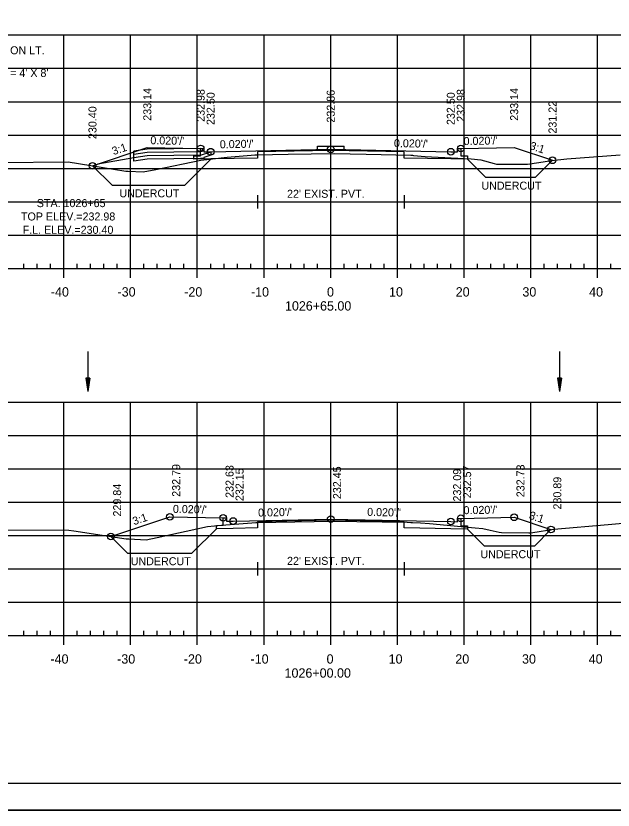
# Model space of a CAD drawing. Extents: x 1386544 to 1388153, y 379785 to 390999.
# Drawn here: x 1387318.8 to 1387408.4, y 383590.1 to 383709.1 of the extents above; entities that cross this region are included whole.
import ezdxf

# ---------------------------------------------------------------- set-up
doc = ezdxf.new("R2010")
doc.units = 0
for name, color, linetype in [('R_Alt Surface', 7, 'Continuous'), ('R_Axis', 7, 'Continuous'), ('R_Axis Annot', 7, 'Continuous'), ('R_Border', 7, 'Continuous'), ('R_Dimension', 7, 'Continuous'), ('R_Exist Surface', 7, 'Continuous'), ('R_Fin Surface', 7, 'Continuous'), ('R_Fin Surface Annot', 7, 'Continuous'), ('R_Grid', 7, 'Continuous'), ('R_No Plot', 7, 'Continuous'), ('R_Proposed Road', 7, 'Continuous'), ('R_Water', 7, 'Continuous'), ('R_Water Annot', 7, 'Continuous'), ('R_Xsect Elev', 7, 'Continuous'), ('R_Xsect Slope', 7, 'Continuous')]:
    doc.layers.add(name, color=color, linetype=linetype)

msp = doc.modelspace()

# ---------------------------------------------------------------- linework, layer by layer
at = {"layer": 'R_Alt Surface'}
for points in [[(1387385.54, 383689.23), (1387385.54, 383688.14), (1387386.54, 383688.12), (1387386.54, 383687.62), (1387384.04, 383687.67), (1387377.04, 383687.8), (1387377.04, 383688.72), (1387366.04, 383688.94), (1387355.04, 383688.72), (1387355.04, 383687.8), (1387348.04, 383687.67), (1387345.54, 383687.62), (1387345.54, 383688.12), (1387346.54, 383688.14), (1387346.54, 383689.23)], [(1387355.04, 383682.25), (1387355.04, 383680.25)], [(1387355.04, 383681.25), (1387377.04, 383681.25)], [(1387377.04, 383682.25), (1387377.04, 383680.25)], [(1387385.54, 383633.82), (1387385.54, 383632.72), (1387386.54, 383632.7), (1387386.54, 383632.2), (1387384.04, 383632.25), (1387377.04, 383632.39), (1387377.04, 383633.31), (1387366.04, 383633.53), (1387355.04, 383633.31), (1387355.04, 383632.39), (1387351.42, 383632.32), (1387348.92, 383632.27), (1387348.92, 383632.77), (1387349.92, 383632.79), (1387349.92, 383633.89)], [(1387355.04, 383627.25), (1387355.04, 383625.25)], [(1387377.04, 383627.25), (1387377.04, 383625.25)], [(1387355.04, 383626.25), (1387377.04, 383626.25)]]:
    msp.add_lwpolyline(points, dxfattribs=at)
at = {"layer": 'R_Axis'}
for p, q in [((1387320.04, 383671.25), (1387320.04, 383671.95)), ((1387322.04, 383671.25), (1387322.04, 383671.95)), ((1387324.04, 383671.25), (1387324.04, 383671.95)), ((1387328.04, 383671.25), (1387328.04, 383671.95)), ((1387330.04, 383671.25), (1387330.04, 383671.95)), ((1387332.04, 383671.25), (1387332.04, 383671.95)), ((1387334.04, 383671.25), (1387334.04, 383671.95)), ((1387338.04, 383671.25), (1387338.04, 383671.95)), ((1387340.04, 383671.25), (1387340.04, 383671.95)), ((1387342.04, 383671.25), (1387342.04, 383671.95)), ((1387344.04, 383671.25), (1387344.04, 383671.95)), ((1387348.04, 383671.25), (1387348.04, 383671.95)), ((1387350.04, 383671.25), (1387350.04, 383671.95)), ((1387352.04, 383671.25), (1387352.04, 383671.95)), ((1387354.04, 383671.25), (1387354.04, 383671.95)), ((1387358.04, 383671.25), (1387358.04, 383671.95)), ((1387360.04, 383671.25), (1387360.04, 383671.95)), ((1387362.04, 383671.25), (1387362.04, 383671.95)), ((1387364.04, 383671.25), (1387364.04, 383671.95)), ((1387368.04, 383671.25), (1387368.04, 383671.95)), ((1387370.04, 383671.25), (1387370.04, 383671.95)), ((1387372.04, 383671.25), (1387372.04, 383671.95)), ((1387374.04, 383671.25), (1387374.04, 383671.95)), ((1387378.04, 383671.25), (1387378.04, 383671.95)), ((1387380.04, 383671.25), (1387380.04, 383671.95)), ((1387382.04, 383671.25), (1387382.04, 383671.95)), ((1387384.04, 383671.25), (1387384.04, 383671.95)), ((1387388.04, 383671.25), (1387388.04, 383671.95)), ((1387390.04, 383671.25), (1387390.04, 383671.95)), ((1387392.04, 383671.25), (1387392.04, 383671.95)), ((1387394.04, 383671.25), (1387394.04, 383671.95)), ((1387398.04, 383671.25), (1387398.04, 383671.95)), ((1387400.04, 383671.25), (1387400.04, 383671.95)), ((1387402.04, 383671.25), (1387402.04, 383671.95)), ((1387404.04, 383671.25), (1387404.04, 383671.95)), ((1387408.04, 383671.25), (1387408.04, 383671.95)), ((1387221.04, 383671.25), (1387511.04, 383671.25)), ((1387326.04, 383669.85), (1387326.04, 383671.25)), ((1387336.04, 383669.85), (1387336.04, 383671.25)), ((1387346.04, 383669.85), (1387346.04, 383671.25)), ((1387356.04, 383669.85), (1387356.04, 383671.25)), ((1387366.04, 383669.85), (1387366.04, 383671.25)), ((1387376.04, 383669.85), (1387376.04, 383671.25)), ((1387386.04, 383669.85), (1387386.04, 383671.25)), ((1387396.04, 383669.85), (1387396.04, 383671.25)), ((1387406.04, 383669.85), (1387406.04, 383671.25)), ((1387320.04, 383616.25), (1387320.04, 383616.95)), ((1387322.04, 383616.25), (1387322.04, 383616.95)), ((1387324.04, 383616.25), (1387324.04, 383616.95)), ((1387328.04, 383616.25), (1387328.04, 383616.95)), ((1387330.04, 383616.25), (1387330.04, 383616.95)), ((1387332.04, 383616.25), (1387332.04, 383616.95)), ((1387334.04, 383616.25), (1387334.04, 383616.95)), ((1387338.04, 383616.25), (1387338.04, 383616.95)), ((1387340.04, 383616.25), (1387340.04, 383616.95)), ((1387342.04, 383616.25), (1387342.04, 383616.95)), ((1387344.04, 383616.25), (1387344.04, 383616.95)), ((1387348.04, 383616.25), (1387348.04, 383616.95)), ((1387350.04, 383616.25), (1387350.04, 383616.95)), ((1387352.04, 383616.25), (1387352.04, 383616.95)), ((1387354.04, 383616.25), (1387354.04, 383616.95)), ((1387358.04, 383616.25), (1387358.04, 383616.95)), ((1387360.04, 383616.25), (1387360.04, 383616.95)), ((1387362.04, 383616.25), (1387362.04, 383616.95)), ((1387364.04, 383616.25), (1387364.04, 383616.95)), ((1387368.04, 383616.25), (1387368.04, 383616.95)), ((1387370.04, 383616.25), (1387370.04, 383616.95)), ((1387372.04, 383616.25), (1387372.04, 383616.95)), ((1387374.04, 383616.25), (1387374.04, 383616.95)), ((1387378.04, 383616.25), (1387378.04, 383616.95)), ((1387380.04, 383616.25), (1387380.04, 383616.95)), ((1387382.04, 383616.25), (1387382.04, 383616.95)), ((1387384.04, 383616.25), (1387384.04, 383616.95)), ((1387388.04, 383616.25), (1387388.04, 383616.95)), ((1387390.04, 383616.25), (1387390.04, 383616.95)), ((1387392.04, 383616.25), (1387392.04, 383616.95)), ((1387394.04, 383616.25), (1387394.04, 383616.95)), ((1387398.04, 383616.25), (1387398.04, 383616.95)), ((1387400.04, 383616.25), (1387400.04, 383616.95)), ((1387402.04, 383616.25), (1387402.04, 383616.95)), ((1387404.04, 383616.25), (1387404.04, 383616.95)), ((1387408.04, 383616.25), (1387408.04, 383616.95)), ((1387221.04, 383616.25), (1387511.04, 383616.25)), ((1387326.04, 383614.85), (1387326.04, 383616.25)), ((1387336.04, 383614.85), (1387336.04, 383616.25)), ((1387346.04, 383614.85), (1387346.04, 383616.25)), ((1387356.04, 383614.85), (1387356.04, 383616.25)), ((1387366.04, 383614.85), (1387366.04, 383616.25)), ((1387376.04, 383614.85), (1387376.04, 383616.25)), ((1387386.04, 383614.85), (1387386.04, 383616.25)), ((1387396.04, 383614.85), (1387396.04, 383616.25)), ((1387406.04, 383614.85), (1387406.04, 383616.25))]:
    msp.add_line(p, q, dxfattribs=at)
at = {"layer": 'R_Border'}
msp.add_line((1387524.22, 383594.08), (1387208.04, 383594.08), dxfattribs=at)
at = {"layer": 'R_Dimension'}
for p, q in [((1387348.1, 383687.67), (1387344.15, 383683.72)), ((1387386.54, 383687.62), (1387389.29, 383684.87)), ((1387399.29, 383687.47), (1387396.68, 383684.87)), ((1387330.32, 383686.65), (1387333.25, 383683.72)), ((1387333.07, 383631.09), (1387335.57, 383628.59)), ((1387348.92, 383632.27), (1387345.24, 383628.59)), ((1387386.54, 383632.2), (1387389.09, 383629.65)), ((1387399.06, 383632.14), (1387396.57, 383629.65))]:
    msp.add_line(p, q, dxfattribs=at)
for points in [[(1387396.68, 383684.87), (1387389.29, 383684.87)], [(1387333.25, 383683.72), (1387344.15, 383683.72)], [(1387396.57, 383629.65), (1387389.09, 383629.65)], [(1387335.57, 383628.59), (1387345.24, 383628.59)]]:
    msp.add_lwpolyline(points, dxfattribs=at)
at = {"layer": 'R_Exist Surface'}
for points in [[(1387316.18, 383687.14), (1387326.69, 383687.22), (1387333.46, 383686.16), (1387335.32, 383685.84), (1387335.68, 383685.82), (1387337.92, 383685.72), (1387339.81, 383686.11), (1387346.58, 383687.51), (1387350.5, 383687.92), (1387354.12, 383688.25), (1387354.65, 383688.29), (1387354.97, 383688.31), (1387359.68, 383688.38), (1387366.58, 383688.49), (1387371.35, 383688.4), (1387378.06, 383688.24), (1387378.3, 383688.23), (1387378.46, 383688.21), (1387380.22, 383688.04), (1387381.14, 383687.98), (1387387.07, 383687.7), (1387388.54, 383687.55), (1387390.53, 383686.97), (1387390.87, 383686.9), (1387394.91, 383686.87), (1387395.55, 383686.87), (1387397.25, 383687.16), (1387399.13, 383687.46), (1387401.42, 383687.68), (1387409.45, 383688.31)], [(1387315.98, 383632.08), (1387326.78, 383632.04), (1387327.55, 383631.93), (1387335.35, 383630.75), (1387335.78, 383630.73), (1387338.37, 383630.59), (1387340.04, 383630.95), (1387347.57, 383632.61), (1387349.68, 383632.8), (1387354.21, 383633.17), (1387354.8, 383633.21), (1387354.99, 383633.22), (1387357.82, 383633.27), (1387366.42, 383633.41), (1387369.95, 383633.36), (1387377.49, 383633.23), (1387378.03, 383633.22), (1387378.31, 383633.21), (1387379.48, 383633.14), (1387380.85, 383633.06), (1387387.67, 383632.41), (1387388.85, 383632.29), (1387389.96, 383632.06), (1387391.31, 383631.76), (1387391.66, 383631.69), (1387395.75, 383631.65), (1387395.99, 383631.65), (1387396.34, 383631.71), (1387399.5, 383632.21), (1387407.65, 383632.91), (1387411.46, 383633.25)]]:
    msp.add_lwpolyline(points, dxfattribs=at)
at = {"layer": 'R_Fin Surface'}
for points in [[(1387330.32, 383686.65), (1387338.54, 383689.39), (1387346.54, 383689.23), (1387347.04, 383689.23), (1387347.04, 383688.73), (1387348.04, 383688.75), (1387366.04, 383689.11), (1387384.04, 383688.75), (1387385.04, 383688.73), (1387385.04, 383689.23), (1387385.54, 383689.23), (1387393.54, 383689.39), (1387399.29, 383687.47)], [(1387333.07, 383631.09), (1387341.92, 383634.05), (1387349.92, 383633.89), (1387350.42, 383633.89), (1387350.42, 383633.39), (1387351.42, 383633.41), (1387366.04, 383633.7), (1387384.04, 383633.34), (1387385.04, 383633.32), (1387385.04, 383633.82), (1387385.54, 383633.82), (1387393.54, 383633.98), (1387399.06, 383632.14)]]:
    msp.add_lwpolyline(points, dxfattribs=at)
at = {"layer": 'R_Grid'}
for p, q in [((1387221.04, 383706.25), (1387511.04, 383706.25)), ((1387221.04, 383706.25), (1387511.04, 383706.25)), ((1387326.04, 383671.25), (1387326.04, 383706.25)), ((1387326.04, 383671.25), (1387326.04, 383706.25)), ((1387336.04, 383671.25), (1387336.04, 383706.25)), ((1387336.04, 383671.25), (1387336.04, 383706.25)), ((1387346.04, 383671.25), (1387346.04, 383706.25)), ((1387346.04, 383671.25), (1387346.04, 383706.25)), ((1387356.04, 383671.25), (1387356.04, 383706.25)), ((1387356.04, 383671.25), (1387356.04, 383706.25)), ((1387366.04, 383671.25), (1387366.04, 383706.25)), ((1387366.04, 383671.25), (1387366.04, 383706.25)), ((1387376.04, 383671.25), (1387376.04, 383706.25)), ((1387376.04, 383671.25), (1387376.04, 383706.25)), ((1387386.04, 383671.25), (1387386.04, 383706.25)), ((1387386.04, 383671.25), (1387386.04, 383706.25)), ((1387396.04, 383671.25), (1387396.04, 383706.25)), ((1387396.04, 383671.25), (1387396.04, 383706.25)), ((1387406.04, 383671.25), (1387406.04, 383706.25)), ((1387406.04, 383671.25), (1387406.04, 383706.25)), ((1387221.04, 383701.25), (1387511.04, 383701.25)), ((1387221.04, 383701.25), (1387511.04, 383701.25)), ((1387221.04, 383696.25), (1387511.04, 383696.25)), ((1387221.04, 383696.25), (1387511.04, 383696.25)), ((1387221.04, 383691.25), (1387511.04, 383691.25)), ((1387221.04, 383691.25), (1387511.04, 383691.25)), ((1387221.04, 383686.25), (1387511.04, 383686.25)), ((1387221.04, 383686.25), (1387511.04, 383686.25)), ((1387221.04, 383681.25), (1387511.04, 383681.25)), ((1387221.04, 383681.25), (1387511.04, 383681.25)), ((1387221.04, 383676.25), (1387511.04, 383676.25)), ((1387221.04, 383676.25), (1387511.04, 383676.25)), ((1387221.04, 383671.25), (1387511.04, 383671.25)), ((1387221.04, 383671.25), (1387511.04, 383671.25)), ((1387221.04, 383651.25), (1387511.04, 383651.25)), ((1387326.04, 383616.25), (1387326.04, 383651.25)), ((1387326.04, 383616.25), (1387326.04, 383651.25)), ((1387336.04, 383616.25), (1387336.04, 383651.25)), ((1387336.04, 383616.25), (1387336.04, 383651.25)), ((1387346.04, 383616.25), (1387346.04, 383651.25)), ((1387346.04, 383616.25), (1387346.04, 383651.25)), ((1387356.04, 383616.25), (1387356.04, 383651.25)), ((1387356.04, 383616.25), (1387356.04, 383651.25)), ((1387366.04, 383616.25), (1387366.04, 383651.25)), ((1387366.04, 383616.25), (1387366.04, 383651.25)), ((1387376.04, 383616.25), (1387376.04, 383651.25)), ((1387376.04, 383616.25), (1387376.04, 383651.25)), ((1387386.04, 383616.25), (1387386.04, 383651.25)), ((1387386.04, 383616.25), (1387386.04, 383651.25)), ((1387396.04, 383616.25), (1387396.04, 383651.25)), ((1387396.04, 383616.25), (1387396.04, 383651.25)), ((1387406.04, 383616.25), (1387406.04, 383651.25)), ((1387406.04, 383616.25), (1387406.04, 383651.25)), ((1387221.04, 383646.25), (1387511.04, 383646.25)), ((1387221.04, 383646.25), (1387511.04, 383646.25)), ((1387221.04, 383641.25), (1387511.04, 383641.25)), ((1387221.04, 383641.25), (1387511.04, 383641.25)), ((1387221.04, 383636.25), (1387511.04, 383636.25)), ((1387221.04, 383636.25), (1387511.04, 383636.25)), ((1387221.04, 383631.25), (1387511.04, 383631.25)), ((1387221.04, 383631.25), (1387511.04, 383631.25)), ((1387221.04, 383626.25), (1387511.04, 383626.25)), ((1387221.04, 383626.25), (1387511.04, 383626.25)), ((1387221.04, 383621.25), (1387511.04, 383621.25)), ((1387221.04, 383621.25), (1387511.04, 383621.25)), ((1387221.04, 383616.25), (1387511.04, 383616.25)), ((1387221.04, 383616.25), (1387511.04, 383616.25))]:
    msp.add_line(p, q, dxfattribs=at)
at = {"layer": 'R_No Plot'}
msp.add_line((1387195.64, 383590.11), (1387528.97, 383590.11), dxfattribs=at)
for points in [[(1387195.63, 383803.44), (1387528.97, 383803.44), (1387528.97, 383590.1), (1387195.63, 383590.1)], [(1387441.96, 383799.54), (1387461.58, 383799.54), (1387461.58, 383789.66), (1387477.69, 383789.66), (1387500.89, 383789.66), (1387500.89, 383765.33), (1387524.22, 383765.33), (1387524.22, 383594.08), (1387208.04, 383594.08), (1387208.04, 383799.54)]]:
    msp.add_lwpolyline(points, close=True, dxfattribs=at)
for centre in [(1387346.54, 383689.23), (1387366.04, 383689.11), (1387385.54, 383689.23), (1387348.04, 383688.75), (1387384.04, 383688.75), (1387330.32, 383686.65), (1387399.29, 383687.47), (1387341.92, 383634.05), (1387349.92, 383633.89), (1387351.42, 383633.41), (1387366.04, 383633.7), (1387384.04, 383633.34), (1387385.54, 383633.82), (1387393.54, 383633.98), (1387399.06, 383632.14), (1387333.07, 383631.09)]:
    msp.add_circle(centre, 0.5, dxfattribs=at)
at = {"layer": 'R_Proposed Road'}
for p, q in [((1387364.04, 383689.07), (1387364.04, 383689.57)), ((1387364.04, 383689.57), (1387368.04, 383689.57)), ((1387368.04, 383689.07), (1387368.04, 383689.57))]:
    msp.add_line(p, q, dxfattribs=at)
at = {"layer": 'R_Water'}
for p, q in [((1387338.54, 383689.15), (1387336.54, 383688.82)), ((1387336.54, 383687.32), (1387336.54, 383688.82)), ((1387338.54, 383688.65), (1387336.54, 383688.32)), ((1387346.54, 383689.23), (1387338.54, 383689.15)), ((1387346.54, 383688.73), (1387338.54, 383688.65)), ((1387346.54, 383688.23), (1387338.54, 383688.15)), ((1387336.54, 383687.82), (1387331.1, 383686.91)), ((1387338.54, 383688.15), (1387336.54, 383687.82)), ((1387338.54, 383687.65), (1387336.54, 383687.32)), ((1387346.54, 383687.73), (1387338.54, 383687.65)), ((1387329.62, 383658.82), (1387329.62, 383652.82)), ((1387400.35, 383658.82), (1387400.35, 383652.82)), ((1387329.32, 383654.82), (1387329.62, 383652.82)), ((1387329.92, 383654.82), (1387329.32, 383654.82)), ((1387329.32, 383654.82), (1387329.62, 383652.82)), ((1387329.92, 383654.82), (1387329.32, 383654.82)), ((1387329.37, 383654.82), (1387329.62, 383653.16)), ((1387329.37, 383654.82), (1387329.62, 383653.16)), ((1387329.42, 383654.82), (1387329.62, 383653.5)), ((1387329.42, 383654.82), (1387329.62, 383653.5)), ((1387329.47, 383654.82), (1387329.62, 383653.84)), ((1387329.47, 383654.82), (1387329.62, 383653.84)), ((1387329.52, 383654.82), (1387329.62, 383654.17)), ((1387329.52, 383654.82), (1387329.62, 383654.17)), ((1387329.57, 383654.82), (1387329.62, 383654.51)), ((1387329.57, 383654.82), (1387329.62, 383654.51)), ((1387329.92, 383654.82), (1387329.62, 383652.82)), ((1387329.72, 383654.82), (1387329.62, 383654.17)), ((1387329.82, 383654.82), (1387329.62, 383653.5)), ((1387329.87, 383654.82), (1387329.62, 383653.16)), ((1387329.77, 383654.82), (1387329.62, 383653.84)), ((1387329.67, 383654.82), (1387329.62, 383654.51)), ((1387329.92, 383654.82), (1387329.62, 383652.82)), ((1387329.72, 383654.82), (1387329.62, 383654.17)), ((1387329.82, 383654.82), (1387329.62, 383653.5)), ((1387329.87, 383654.82), (1387329.62, 383653.16)), ((1387329.77, 383654.82), (1387329.62, 383653.84)), ((1387329.67, 383654.82), (1387329.62, 383654.51)), ((1387400.05, 383654.82), (1387400.35, 383652.82)), ((1387400.65, 383654.82), (1387400.05, 383654.82)), ((1387400.05, 383654.82), (1387400.35, 383652.82)), ((1387400.65, 383654.82), (1387400.05, 383654.82)), ((1387400.1, 383654.82), (1387400.35, 383653.16)), ((1387400.1, 383654.82), (1387400.35, 383653.16)), ((1387400.15, 383654.82), (1387400.35, 383653.5)), ((1387400.15, 383654.82), (1387400.35, 383653.5)), ((1387400.2, 383654.82), (1387400.35, 383653.84)), ((1387400.2, 383654.82), (1387400.35, 383653.84)), ((1387400.25, 383654.82), (1387400.35, 383654.17)), ((1387400.25, 383654.82), (1387400.35, 383654.17)), ((1387400.3, 383654.82), (1387400.35, 383654.51)), ((1387400.3, 383654.82), (1387400.35, 383654.51)), ((1387400.65, 383654.82), (1387400.35, 383652.82)), ((1387400.45, 383654.82), (1387400.35, 383654.17)), ((1387400.55, 383654.82), (1387400.35, 383653.5)), ((1387400.6, 383654.82), (1387400.35, 383653.16)), ((1387400.5, 383654.82), (1387400.35, 383653.84)), ((1387400.4, 383654.82), (1387400.35, 383654.51)), ((1387400.65, 383654.82), (1387400.35, 383652.82)), ((1387400.45, 383654.82), (1387400.35, 383654.17)), ((1387400.55, 383654.82), (1387400.35, 383653.5)), ((1387400.6, 383654.82), (1387400.35, 383653.16)), ((1387400.5, 383654.82), (1387400.35, 383653.84)), ((1387400.4, 383654.82), (1387400.35, 383654.51))]:
    msp.add_line(p, q, dxfattribs=at)
for points in [[(1387346.54, 383689.23), (1387346.79, 383689.23), (1387346.87, 383689.07), (1387346.54, 383688.73)], [(1387346.54, 383688.23), (1387348.04, 383688.75), (1387348.04, 383688.22), (1387347.04, 383687.88), (1387347.04, 383687.73), (1387346.54, 383687.73)]]:
    msp.add_lwpolyline(points, dxfattribs=at)

# ---------------------------------------------------------------- texts
at = {"layer": 'R_Axis Annot'}
for s, p in [('-40', (1387324.08, 383667.05)), ('-30', (1387334.08, 383667.05)), ('-20', (1387344.08, 383667.05)), ('-10', (1387354.08, 383667.05)), ('0', (1387365.48, 383667.05)), ('10', (1387374.78, 383667.05)), ('20', (1387384.78, 383667.05)), ('30', (1387394.78, 383667.05)), ('40', (1387404.78, 383667.05)), ('1026+65.00', (1387359.18, 383664.95)), ('-40', (1387324.02, 383612.05)), ('-30', (1387334.02, 383612.05)), ('-20', (1387344.02, 383612.05)), ('-10', (1387354.02, 383612.05)), ('0', (1387365.42, 383612.05)), ('10', (1387374.72, 383612.05)), ('20', (1387384.72, 383612.05)), ('30', (1387394.72, 383612.05)), ('40', (1387404.72, 383612.05)), ('1026+00.00', (1387359.12, 383609.95))]:
    msp.add_text(s, height=1.4, dxfattribs=at).set_placement(p)
at = {"layer": 'R_Dimension'}
for p in [(1387388.63, 383683.07), (1387334.35, 383681.92), (1387388.48, 383627.85), (1387336.05, 383626.79)]:
    msp.add_text('UNDERCUT', height=1.2, dxfattribs=at).set_placement(p)
at = {"layer": 'R_Fin Surface Annot'}
for s, rotation, p in [('233.14', 90, (1387339.14, 383693.39)), ('232.98', 90, (1387347.14, 383693.23)), ('232.86', 90, (1387366.64, 383693.11)), ('232.98', 90, (1387386.14, 383693.23)), ('233.14', 90, (1387394.14, 383693.39)), ('232.50', 90, (1387348.64, 383692.75)), ('232.50', 90, (1387384.64, 383692.75)), ('230.40', 90, (1387330.92, 383690.65)), ('231.22', 90, (1387399.89, 383691.47)), ("0.020'/'", 358.8542, (1387338.99, 383689.88)), ("0.020'/'", 1.1458, (1387349.42, 383689.26)), ("0.020'/'", 358.8542, (1387375.51, 383689.45)), ("0.020'/'", 1.1458, (1387385.97, 383689.74)), ('3:1', 18.4349, (1387333.48, 383688.23)), ('3:1', 341.5651, (1387395.78, 383689.17))]:
    msp.add_text(s, height=1.2, rotation=rotation, dxfattribs=at).set_placement(p)
at = {"layer": 'R_No Plot'}
for p in [(1387338.49, 383689.34), (1387393.49, 383689.34)]:
    msp.add_text('+', height=0.1, dxfattribs=at).set_placement(p)
at = {"layer": 'R_Water'}
for p in [(1387359.49, 383681.85), (1387359.49, 383626.85)]:
    msp.add_text("22' EXIST. PVT.", height=1.2, dxfattribs=at).set_placement(p)
at = {"layer": 'R_Water Annot'}
for s, p in [('DROP INLET TYPE SPECIAL ON LT.', (1387296.04, 383703.35)), ("TYPE SPECIAL DROP INLET = 4' X 8'", (1387296.04, 383699.95)), ('STA. 1026+65', (1387321.97, 383680.45)), ('TOP ELEV.=232.98', (1387319.6, 383678.45)), ('F.L. ELEV.=230.40', (1387319.85, 383676.45))]:
    msp.add_text(s, height=1.2, dxfattribs=at).set_placement(p)
at = {"layer": 'R_Xsect Elev'}
for s, p in [('232.79', (1387343.47, 383637.05)), ('232.73', (1387395.09, 383636.98)), ('232.63', (1387351.47, 383636.89)), ('232.15', (1387352.97, 383636.41)), ('232.45', (1387367.59, 383636.7)), ('232.09', (1387385.59, 383636.34)), ('232.57', (1387387.09, 383636.82)), ('230.89', (1387400.61, 383635.14)), ('229.84', (1387334.62, 383634.09))]:
    msp.add_text(s, height=1.2, rotation=90, dxfattribs=at).set_placement(p)
at = {"layer": 'R_Xsect Slope'}
for s, rotation, p in [("0.020'/'", 358.8542, (1387342.37, 383634.64)), ("0.020'/'", 1.1458, (1387355.16, 383634.08)), ("0.020'/'", 358.8542, (1387371.49, 383634.19)), ("0.020'/'", 1.1458, (1387385.96, 383634.43)), ('3:1', 341.5651, (1387395.67, 383633.79)), ('3:1', 18.4349, (1387336.55, 383632.78))]:
    msp.add_text(s, height=1.2, rotation=rotation, dxfattribs=at).set_placement(p)

doc.saveas('drawing.dxf')
